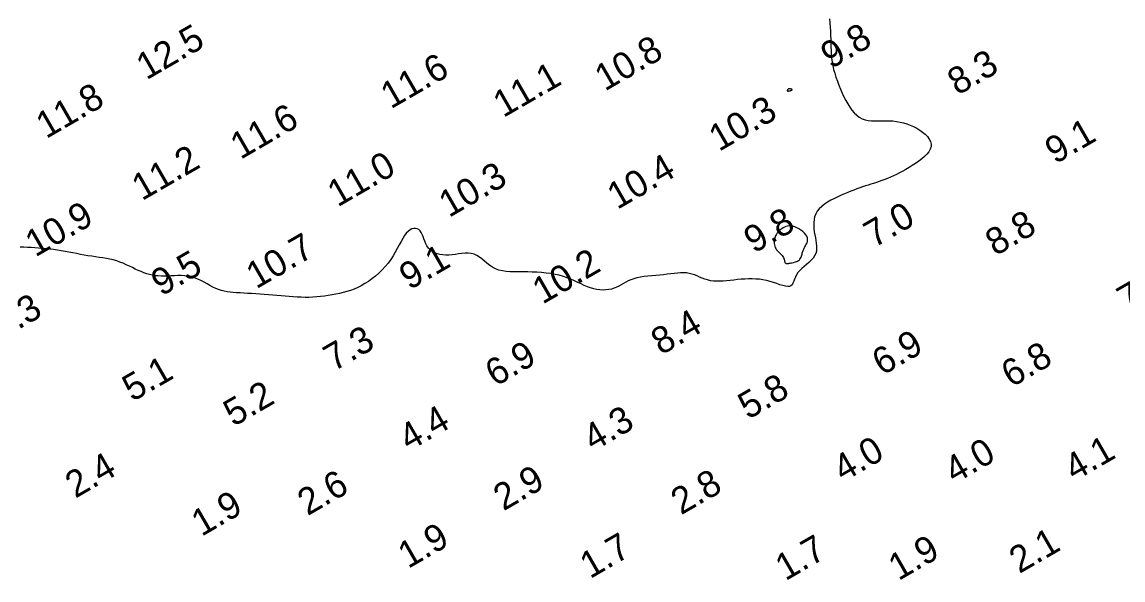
# Model space of a CAD drawing. Extents: x 3024098 to 3056816, y 418252 to 509144.
# Drawn here: x 3027637.1 to 3027843.8, y 419677.2 to 419781.9 of the extents above; entities that cross this region are included whole.
import ezdxf

# ---------------------------------------------------------------- set-up
doc = ezdxf.new("R2010")
doc.units = 0
doc.layers.add('V-CHAN-CONT-EL10', color=7, linetype='Continuous')
doc.layers.add('V-TOPO-SOUN-0911', color=7, linetype='Continuous')

msp = doc.modelspace()

# ---------------------------------------------------------------- linework, layer by layer
at = {"layer": 'V-CHAN-CONT-EL10'}
msp.add_lwpolyline([(3027788.63, 419782.56), (3027788.71, 419781.78), (3027788.77, 419780.99), (3027788.82, 419780.21), (3027788.85, 419779.44), (3027788.88, 419778.7), (3027788.9, 419777.97), (3027788.92, 419777.27), (3027788.95, 419776.57), (3027789, 419775.88), (3027789.06, 419775.18), (3027789.15, 419774.48), (3027789.28, 419773.77), (3027789.44, 419773.04), (3027789.64, 419772.31), (3027789.87, 419771.56), (3027790.13, 419770.81), (3027790.41, 419770.07), (3027790.72, 419769.33), (3027791.04, 419768.61), (3027791.38, 419767.9), (3027791.73, 419767.22), (3027792.09, 419766.56), (3027792.48, 419765.95), (3027792.88, 419765.39), (3027793.31, 419764.88), (3027793.76, 419764.43), (3027794.25, 419764.07), (3027794.77, 419763.78), (3027795.33, 419763.58), (3027795.93, 419763.46), (3027796.54, 419763.4), (3027797.19, 419763.38), (3027797.85, 419763.39), (3027798.52, 419763.41), (3027799.2, 419763.42), (3027799.88, 419763.41), (3027800.56, 419763.37), (3027801.23, 419763.29), (3027801.9, 419763.17), (3027802.56, 419763.02), (3027803.2, 419762.83), (3027803.83, 419762.6), (3027804.44, 419762.32), (3027805.03, 419762.01), (3027805.6, 419761.67), (3027806.14, 419761.28), (3027806.62, 419760.87), (3027807.03, 419760.43), (3027807.36, 419759.98), (3027807.6, 419759.51), (3027807.72, 419759.03), (3027807.72, 419758.55), (3027807.58, 419758.08), (3027807.32, 419757.6), (3027806.95, 419757.14), (3027806.5, 419756.68), (3027805.98, 419756.24), (3027805.41, 419755.81), (3027804.81, 419755.39), (3027804.2, 419755), (3027803.59, 419754.62), (3027802.99, 419754.27), (3027802.4, 419753.93), (3027801.82, 419753.62), (3027801.25, 419753.33), (3027800.68, 419753.05), (3027800.12, 419752.8), (3027799.57, 419752.57), (3027799.04, 419752.36), (3027798.5, 419752.17), (3027797.98, 419751.99), (3027797.46, 419751.82), (3027796.94, 419751.66), (3027796.42, 419751.5), (3027795.91, 419751.33), (3027795.39, 419751.17), (3027794.86, 419750.99), (3027794.33, 419750.81), (3027793.79, 419750.61), (3027793.24, 419750.4), (3027792.67, 419750.18), (3027792.09, 419749.94), (3027791.49, 419749.69), (3027790.87, 419749.42), (3027790.23, 419749.12), (3027789.58, 419748.81), (3027788.93, 419748.48), (3027788.31, 419748.12), (3027787.73, 419747.74), (3027787.2, 419747.33), (3027786.74, 419746.89), (3027786.36, 419746.42), (3027786.07, 419745.92), (3027785.87, 419745.4), (3027785.75, 419744.86), (3027785.7, 419744.3), (3027785.69, 419743.73), (3027785.73, 419743.16), (3027785.81, 419742.59), (3027785.9, 419742.02), (3027786, 419741.47), (3027786.1, 419740.93), (3027786.18, 419740.41), (3027786.23, 419739.9), (3027786.24, 419739.4), (3027786.19, 419738.93), (3027786.07, 419738.47), (3027785.87, 419738.04), (3027785.58, 419737.62), (3027785.22, 419737.23), (3027784.8, 419736.84), (3027784.36, 419736.46), (3027783.9, 419736.09), (3027783.47, 419735.7), (3027783.07, 419735.31), (3027782.73, 419734.91), (3027782.46, 419734.49), (3027782.26, 419734.07), (3027782.09, 419733.66), (3027781.95, 419733.28), (3027781.8, 419732.94), (3027781.64, 419732.65), (3027781.43, 419732.44), (3027781.16, 419732.32), (3027780.81, 419732.29), (3027780.39, 419732.35), (3027779.9, 419732.47), (3027779.36, 419732.65), (3027778.77, 419732.85), (3027778.15, 419733.05), (3027777.51, 419733.26), (3027776.84, 419733.43), (3027776.17, 419733.56), (3027775.49, 419733.66), (3027774.81, 419733.71), (3027774.12, 419733.73), (3027773.43, 419733.73), (3027772.75, 419733.7), (3027772.06, 419733.66), (3027771.37, 419733.59), (3027770.69, 419733.52), (3027770.02, 419733.45), (3027769.35, 419733.38), (3027768.7, 419733.33), (3027768.07, 419733.29), (3027767.45, 419733.29), (3027766.86, 419733.32), (3027766.3, 419733.4), (3027765.76, 419733.53), (3027765.25, 419733.69), (3027764.75, 419733.89), (3027764.27, 419734.09), (3027763.79, 419734.3), (3027763.31, 419734.49), (3027762.83, 419734.65), (3027762.33, 419734.77), (3027761.81, 419734.85), (3027761.27, 419734.87), (3027760.7, 419734.86), (3027760.11, 419734.82), (3027759.5, 419734.76), (3027758.87, 419734.68), (3027758.2, 419734.6), (3027757.51, 419734.52), (3027756.79, 419734.45), (3027756.06, 419734.39), (3027755.32, 419734.32), (3027754.58, 419734.25), (3027753.86, 419734.16), (3027753.17, 419734.05), (3027752.52, 419733.92), (3027751.91, 419733.76), (3027751.37, 419733.56), (3027750.87, 419733.34), (3027750.41, 419733.1), (3027749.97, 419732.85), (3027749.55, 419732.6), (3027749.13, 419732.37), (3027748.7, 419732.16), (3027748.24, 419731.97), (3027747.76, 419731.83), (3027747.24, 419731.73), (3027746.7, 419731.67), (3027746.14, 419731.65), (3027745.56, 419731.68), (3027744.98, 419731.75), (3027744.39, 419731.87), (3027743.8, 419732.04), (3027743.21, 419732.26), (3027742.62, 419732.51), (3027742.02, 419732.79), (3027741.4, 419733.08), (3027740.77, 419733.38), (3027740.12, 419733.67), (3027739.43, 419733.95), (3027738.71, 419734.2), (3027737.94, 419734.41), (3027737.15, 419734.59), (3027736.32, 419734.73), (3027735.47, 419734.84), (3027734.61, 419734.93), (3027733.74, 419734.99), (3027732.87, 419735.02), (3027732, 419735.04), (3027731.15, 419735.04), (3027730.32, 419735.04), (3027729.51, 419735.04), (3027728.73, 419735.07), (3027727.98, 419735.12), (3027727.27, 419735.22), (3027726.6, 419735.38), (3027725.97, 419735.6), (3027725.4, 419735.91), (3027724.87, 419736.27), (3027724.36, 419736.67), (3027723.88, 419737.07), (3027723.41, 419737.47), (3027722.93, 419737.84), (3027722.45, 419738.15), (3027721.94, 419738.38), (3027721.4, 419738.52), (3027720.83, 419738.58), (3027720.25, 419738.57), (3027719.65, 419738.51), (3027719.04, 419738.43), (3027718.42, 419738.34), (3027717.81, 419738.26), (3027717.21, 419738.21), (3027716.61, 419738.2), (3027716.04, 419738.24), (3027715.5, 419738.33), (3027714.99, 419738.46), (3027714.51, 419738.65), (3027714.08, 419738.89), (3027713.69, 419739.18), (3027713.36, 419739.52), (3027713.09, 419739.91), (3027712.87, 419740.34), (3027712.68, 419740.79), (3027712.51, 419741.24), (3027712.35, 419741.68), (3027712.19, 419742.09), (3027712.01, 419742.45), (3027711.8, 419742.76), (3027711.55, 419742.98), (3027711.26, 419743.13), (3027710.95, 419743.2), (3027710.62, 419743.19), (3027710.27, 419743.1), (3027709.91, 419742.92), (3027709.56, 419742.65), (3027709.21, 419742.29), (3027708.87, 419741.85), (3027708.55, 419741.34), (3027708.22, 419740.76), (3027707.88, 419740.13), (3027707.52, 419739.46), (3027707.14, 419738.77), (3027706.73, 419738.08), (3027706.28, 419737.39), (3027705.78, 419736.71), (3027705.24, 419736.06), (3027704.66, 419735.43), (3027704.05, 419734.83), (3027703.42, 419734.27), (3027702.77, 419733.75), (3027702.1, 419733.27), (3027701.43, 419732.84), (3027700.76, 419732.46), (3027700.09, 419732.12), (3027699.41, 419731.83), (3027698.73, 419731.58), (3027698.05, 419731.36), (3027697.37, 419731.17), (3027696.68, 419731), (3027695.98, 419730.85), (3027695.27, 419730.72), (3027694.56, 419730.6), (3027693.84, 419730.5), (3027693.12, 419730.42), (3027692.4, 419730.35), (3027691.67, 419730.3), (3027690.93, 419730.27), (3027690.2, 419730.27), (3027689.46, 419730.28), (3027688.72, 419730.32), (3027687.98, 419730.36), (3027687.23, 419730.42), (3027686.47, 419730.49), (3027685.71, 419730.56), (3027684.93, 419730.63), (3027684.15, 419730.7), (3027683.35, 419730.77), (3027682.55, 419730.82), (3027681.75, 419730.88), (3027680.96, 419730.92), (3027680.18, 419730.97), (3027679.42, 419731.01), (3027678.7, 419731.05), (3027678, 419731.09), (3027677.35, 419731.14), (3027676.73, 419731.19), (3027676.15, 419731.25), (3027675.58, 419731.33), (3027675.04, 419731.43), (3027674.5, 419731.57), (3027673.97, 419731.74), (3027673.44, 419731.95), (3027672.9, 419732.21), (3027672.35, 419732.5), (3027671.8, 419732.81), (3027671.24, 419733.13), (3027670.66, 419733.43), (3027670.07, 419733.71), (3027669.47, 419733.96), (3027668.86, 419734.14), (3027668.23, 419734.27), (3027667.6, 419734.33), (3027666.96, 419734.36), (3027666.31, 419734.35), (3027665.67, 419734.32), (3027665.04, 419734.28), (3027664.42, 419734.25), (3027663.81, 419734.23), (3027663.22, 419734.24), (3027662.65, 419734.28), (3027662.1, 419734.34), (3027661.56, 419734.43), (3027661.02, 419734.56), (3027660.49, 419734.71), (3027659.96, 419734.89), (3027659.42, 419735.1), (3027658.89, 419735.33), (3027658.34, 419735.59), (3027657.79, 419735.86), (3027657.22, 419736.13), (3027656.65, 419736.4), (3027656.06, 419736.66), (3027655.46, 419736.9), (3027654.84, 419737.11), (3027654.21, 419737.29), (3027653.56, 419737.44), (3027652.9, 419737.57), (3027652.23, 419737.68), (3027651.54, 419737.78), (3027650.85, 419737.88), (3027650.15, 419737.98), (3027649.44, 419738.08), (3027648.73, 419738.21), (3027648.02, 419738.34), (3027647.31, 419738.48), (3027646.59, 419738.62), (3027645.87, 419738.76), (3027645.15, 419738.9), (3027644.43, 419739.02), (3027643.72, 419739.14), (3027643, 419739.24), (3027642.29, 419739.33), (3027641.59, 419739.4), (3027640.89, 419739.46), (3027640.19, 419739.52), (3027639.49, 419739.56), (3027638.8, 419739.6), (3027638.11, 419739.64), (3027637.43, 419739.67), (3027636.75, 419739.7)], dxfattribs=at)
for points in [[(3027780.8, 419768.99), (3027780.83, 419768.98), (3027780.88, 419768.98), (3027780.93, 419768.98), (3027780.99, 419768.99), (3027781.05, 419769), (3027781.12, 419769.02), (3027781.2, 419769.03), (3027781.28, 419769.05), (3027781.36, 419769.08), (3027781.44, 419769.1), (3027781.51, 419769.13), (3027781.57, 419769.16), (3027781.61, 419769.18), (3027781.64, 419769.21), (3027781.65, 419769.24), (3027781.64, 419769.27), (3027781.61, 419769.29), (3027781.56, 419769.32), (3027781.49, 419769.34), (3027781.42, 419769.36), (3027781.35, 419769.37), (3027781.27, 419769.39), (3027781.2, 419769.39), (3027781.13, 419769.39), (3027781.07, 419769.39), (3027781.02, 419769.38), (3027780.97, 419769.37), (3027780.92, 419769.35), (3027780.89, 419769.33), (3027780.85, 419769.3), (3027780.82, 419769.27), (3027780.79, 419769.24), (3027780.77, 419769.2), (3027780.75, 419769.17), (3027780.74, 419769.13), (3027780.74, 419769.09), (3027780.74, 419769.06), (3027780.75, 419769.03), (3027780.77, 419769.01)], [(3027780.44, 419736.69), (3027780.54, 419736.65), (3027780.65, 419736.62), (3027780.79, 419736.62), (3027780.94, 419736.63), (3027781.1, 419736.66), (3027781.28, 419736.69), (3027781.47, 419736.72), (3027781.67, 419736.76), (3027781.88, 419736.8), (3027782.09, 419736.85), (3027782.29, 419736.91), (3027782.49, 419736.99), (3027782.68, 419737.07), (3027782.85, 419737.18), (3027783, 419737.3), (3027783.12, 419737.45), (3027783.23, 419737.62), (3027783.32, 419737.8), (3027783.39, 419737.98), (3027783.45, 419738.18), (3027783.5, 419738.37), (3027783.55, 419738.56), (3027783.6, 419738.73), (3027783.65, 419738.9), (3027783.7, 419739.05), (3027783.75, 419739.2), (3027783.81, 419739.34), (3027783.88, 419739.48), (3027783.96, 419739.63), (3027784.04, 419739.78), (3027784.14, 419739.94), (3027784.24, 419740.12), (3027784.34, 419740.31), (3027784.44, 419740.51), (3027784.51, 419740.73), (3027784.55, 419740.96), (3027784.55, 419741.21), (3027784.5, 419741.47), (3027784.38, 419741.74), (3027784.19, 419742.03), (3027783.94, 419742.32), (3027783.64, 419742.6), (3027783.3, 419742.87), (3027782.93, 419743.12), (3027782.55, 419743.34), (3027782.17, 419743.51), (3027781.79, 419743.63), (3027781.43, 419743.69), (3027781.1, 419743.7), (3027780.78, 419743.66), (3027780.48, 419743.58), (3027780.21, 419743.46), (3027779.95, 419743.32), (3027779.71, 419743.16), (3027779.48, 419742.99), (3027779.28, 419742.81), (3027779.09, 419742.63), (3027778.93, 419742.44), (3027778.77, 419742.24), (3027778.64, 419742.03), (3027778.53, 419741.82), (3027778.44, 419741.6), (3027778.37, 419741.37), (3027778.31, 419741.13), (3027778.28, 419740.88), (3027778.27, 419740.63), (3027778.29, 419740.38), (3027778.32, 419740.13), (3027778.39, 419739.89), (3027778.48, 419739.65), (3027778.59, 419739.42), (3027778.74, 419739.21), (3027778.9, 419739.01), (3027779.08, 419738.81), (3027779.27, 419738.63), (3027779.45, 419738.45), (3027779.63, 419738.27), (3027779.78, 419738.1), (3027779.91, 419737.92), (3027780.01, 419737.74), (3027780.09, 419737.57), (3027780.14, 419737.4), (3027780.18, 419737.24), (3027780.22, 419737.09), (3027780.26, 419736.95), (3027780.3, 419736.84), (3027780.36, 419736.75)]]:
    msp.add_lwpolyline(points, close=True, dxfattribs=at)

# ---------------------------------------------------------------- texts
at = {"layer": 'V-TOPO-SOUN-0911'}
for s, p in [('12.5 ', (3027660.42, 419770.97)), ('9.8', (3027788.91, 419773.04)), ('10.8 ', (3027746.49, 419768.87)), ('11.6 ', (3027706.3, 419765.53)), ('8.3', (3027812.7, 419768.09)), ('11.1 ', (3027727.41, 419763.9)), ('11.8 ', (3027641.6, 419759.95)), ('10.3 ', (3027767.91, 419757.55)), ('11.6 ', (3027678.08, 419756.05)), ('9.1', (3027831.02, 419755.18)), ('11.2 ', (3027659.58, 419748.3)), ('11.0 ', (3027696.31, 419747.12)), ('10.4 ', (3027748.82, 419746.66)), ('10.3 ', (3027717.22, 419745.15)), ('10.9 ', (3027639.57, 419737.74)), ('9.8', (3027774.47, 419738.43)), ('7.0', (3027797, 419739.48)), ('8.8', (3027819.81, 419737.94)), ('10.7 ', (3027681.04, 419731.76)), ('9.5', (3027663.21, 419730.39)), ('9.1', (3027709.79, 419731.56)), ('10.2 ', (3027734.78, 419728.88)), ('7.3', (3027844.55, 419727.31)), ('7.3', (3027633.14, 419722.29)), ('8.4', (3027757.05, 419719.34)), ('7.3', (3027695.57, 419716.28)), ('6.9', (3027798.55, 419715.5)), ('6.9', (3027725.92, 419713.43)), ('6.8', (3027822.8, 419713.27)), ('5.1', (3027657.79, 419710.59)), ('5.8', (3027773.39, 419707.26)), ('5.2', (3027676.77, 419705.92)), ('4.4', (3027709.71, 419701.32)), ('4.3', (3027744.29, 419701.26)), ('4.0', (3027791.22, 419695.52)), ('4.0', (3027812.12, 419695.19)), ('4.1', (3027834.63, 419695.66)), ('2.4', (3027647.08, 419692.47)), ('2.6', (3027690.68, 419689.19)), ('2.9', (3027727.46, 419690.1)), ('2.8', (3027760.79, 419689.35)), ('1.9', (3027670.77, 419685.31)), ('1.9', (3027709.55, 419679.28)), ('2.1', (3027824.29, 419678.34)), ('1.7', (3027743.7, 419677.37)), ('1.7', (3027780.38, 419676.98)), ('1.9', (3027801.61, 419677.01))]:
    msp.add_text(s, height=5, rotation=30, dxfattribs=at).set_placement(p)

doc.saveas('drawing.dxf')
